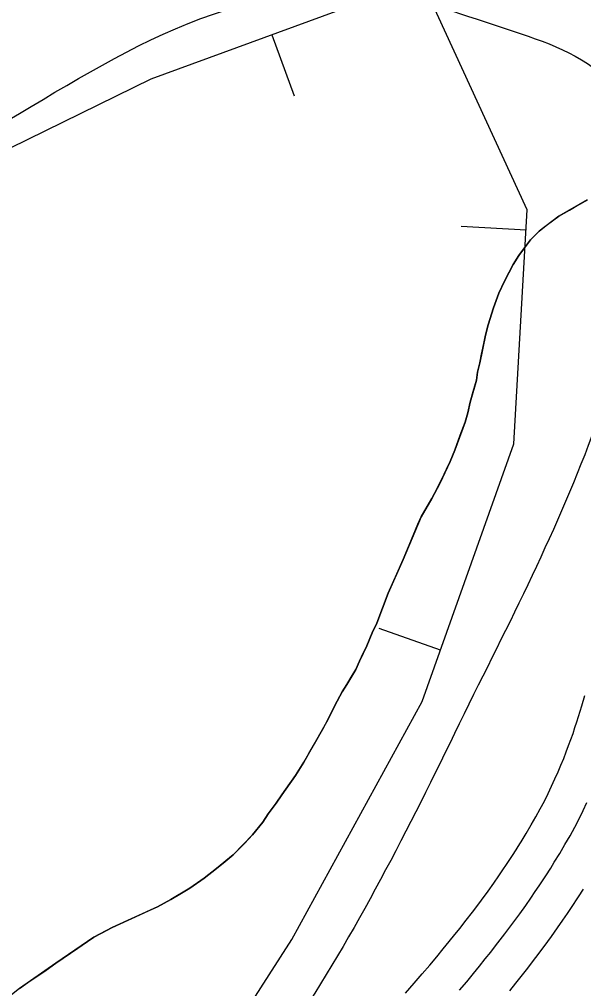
# Model space of a CAD drawing. Extents: x 3297735 to 3335592, y 670436 to 695807.
# Drawn here: x 3317196 to 3317413.1, y 692294.3 to 692667.4 of the extents above; entities that cross this region are included whole.
import ezdxf

# ---------------------------------------------------------------- set-up
doc = ezdxf.new("R2010")
doc.units = 0
for name, color, linetype in [('V-BORW-LINE', 7, 'Continuous'), ('V-RIVR-EDGE', 7, 'Continuous'), ('V-ROAD-CNTR', 7, 'Continuous'), ('V-SITE-VEGE', 7, 'Continuous'), ('V-TOPO-SHOR', 7, 'Continuous'), ('V-WETL-SWMP', 7, 'Continuous')]:
    doc.layers.add(name, color=color, linetype=linetype)

msp = doc.modelspace()

# ---------------------------------------------------------------- linework, layer by layer
at = {"layer": 'V-BORW-LINE'}
for p, q in [((3317293.19, 692661.46), (3317301.79, 692637.98)), ((3317390.97, 692586.21), (3317366.01, 692587.65)), ((3317358, 692424.61), (3317334.45, 692432.98))]:
    msp.add_line(p, q, dxfattribs=at)
msp.add_lwpolyline([(3317230.56, 692211.62), (3317238.9, 692216.61), (3317300.79, 692313.25), (3317351, 692404.9), (3317386.23, 692504.07), (3317391.43, 692594.12), (3317350.78, 692682.56), (3317246.52, 692644.36), (3317144.73, 692594.47), (3317028.84, 692577.96), (3316987.25, 692613.88), (3317076.69, 692732.98), (3317109.39, 692819.66), (3316991.76, 692770.63), (3316894.01, 692662.37), (3316820.48, 692576.59), (3316735.95, 692420.79), (3316799.78, 692262.27), (3316912.16, 692202.91), (3316982.08, 692161.95), (3317051.94, 692094.31), (3317125.31, 692106.71), (3317172.09, 692155.01), (3317234.74, 692219.12)], dxfattribs=at)
msp.add_spline([(3317370.79, 692407.59), (3317421.45, 692521.68), (3317431.83, 692556.17), (3317438.86, 692610.37), (3317421.07, 692645.27), (3317380.99, 692664.47), (3317332.27, 692677.5), (3317285.76, 692673.88), (3317134.66, 692599.82), (3317097.14, 692591.64), (3317050.06, 692594.75), (3317013.43, 692582.69), (3316981, 692563.76), (3316945.8, 692546.96), (3316941.06, 692597.22), (3316967.35, 692641.64), (3317067.36, 692737.92), (3317132.75, 692809.2), (3317100.66, 692834.16), (3317054.01, 692826.91), (3317013.32, 692814.73), (3316984.22, 692791.33), (3316903.05, 692694.17), (3316870.45, 692649.44), (3316746.62, 692491.64), (3316723.23, 692446.34), (3316732.87, 692404.98), (3316762.03, 692332.15), (3316812.28, 692242.43), (3316850.17, 692216.89), (3316937.74, 692153.42), (3316979.98, 692128.75), (3317016.16, 692108.15), (3317038.4, 692088.38), (3317080.6, 692073.33), (3317123.42, 692100.39), (3317186.25, 692151.2), (3317307.36, 692288.97), (3317370.79, 692407.59)], degree=3, dxfattribs=at)
at = {"layer": 'V-RIVR-EDGE'}
msp.add_spline([(3319555.14, 694014.55), (3319548.52, 694002.76), (3319539.36, 693985.79), (3319509.78, 693923.27), (3319496.46, 693903), (3319479.41, 693878.17), (3319464.01, 693854.58), (3319445.27, 693818.98), (3319424.44, 693775.51), (3319406.53, 693740.74), (3319395.69, 693713), (3319386.52, 693693.13), (3319372.79, 693671.61), (3319340.34, 693621.53), (3319316.61, 693580.14), (3319295.79, 693542.89), (3319282.06, 693520.96), (3319271.65, 693502.33), (3319267.89, 693489.49), (3319259.98, 693475.83), (3319250.42, 693465.08), (3319246.25, 693454.32), (3319237.93, 693442.32), (3319231.68, 693428.65), (3319225.43, 693414.99), (3319219.61, 693410.03), (3319205.47, 693391.42), (3319185.09, 693363.28), (3319164.7, 693327.69), (3319143.08, 693301.21), (3319109.39, 693253.21), (3319083.6, 693218.46), (3319061.14, 693187.85), (3319039.52, 693157.64), (3319018.29, 693123.29), (3318994.59, 693091.02), (3318949.68, 693031.86), (3318931.37, 693004.55), (3318913.08, 692981.38), (3318902.25, 692962.76), (3318892.68, 692944.55), (3318876.03, 692916.4), (3318861.86, 692887.84), (3318841.46, 692848.51), (3318822.29, 692807.53), (3318806.46, 692774.41), (3318803.1, 692758.66), (3318804.31, 692744.98), (3318808.02, 692734.61), (3318808.84, 692730.46), (3318817.11, 692725.47), (3318826.63, 692719.23), (3318832.83, 692713), (3318835.72, 692705.53), (3318835.27, 692692.27), (3318829.85, 692681.5), (3318819.88, 692669.09), (3318809.47, 692651.3), (3318783.24, 692602.87), (3318768.67, 692580.52), (3318760.79, 692575.98), (3318753.73, 692573.1), (3318747.11, 692573.94), (3318739.24, 692579.76), (3318735.53, 692585.58), (3318730.56, 692588.49), (3318721.44, 692588.1), (3318700.27, 692573.64), (3318679.48, 692549.66), (3318660.76, 692522.35), (3318646.6, 692493.37), (3318637.03, 692477.64), (3318624.96, 692456.95), (3318607.08, 692434.19), (3318599.98, 692413.49), (3318583.3, 692372.49), (3318565.82, 692342.28), (3318547.09, 692313.73), (3318534.2, 692295.52), (3318512.56, 692258.69), (3318488.02, 692224.76), (3318446.4, 692155.23), (3318418.11, 692112.61), (3318397.31, 692084.47), (3318386.91, 692066.68), (3318376.5, 692048.05), (3318354.44, 692011.22), (3318333.22, 691976.45), (3318316.13, 691940.02), (3318301.57, 691917.67), (3318275.38, 691884.99), (3318265.81, 691873), (3318250.82, 691844.85), (3318236.64, 691808.41), (3318222.07, 691781.09), (3318194.96, 691714.01), (3318179.96, 691684.2), (3318162.07, 691654.82), (3318140.84, 691619.64), (3318130.44, 691603.92), (3318120.89, 691595.24), (3318105.09, 691577.87), (3318090.12, 691558.42), (3318067.68, 691532.37), (3318043.56, 691501.75), (3318020.26, 691465.75), (3317998.21, 691433.06), (3317973.66, 691392.92), (3317962.42, 691371.81), (3317929.95, 691315.1), (3317907.9, 691282.41), (3317889.2, 691263.39), (3317870.48, 691238.16), (3317844.7, 691202.99), (3317833.05, 691186.02), (3317808.09, 691148.78), (3317780.64, 691109.47), (3317756.1, 691076.38), (3317731.98, 691045.35), (3317684.57, 690978.73), (3317668.76, 690954.73), (3317646.3, 690922.04), (3317635.48, 690907.15), (3317629.25, 690900.53), (3317620.1, 690889.36), (3317608.46, 690874.47), (3317601.4, 690867.03), (3317592.67, 690860.42), (3317585.59, 690845.93), (3317576.86, 690836), (3317565.64, 690821.11), (3317549.42, 690801.25), (3317522.4, 690767.75), (3317502.45, 690745), (3317489.97, 690727.62), (3317482.47, 690713.55), (3317479.54, 690701.12), (3317475.78, 690689.94), (3317474.94, 690683.31), (3317467.87, 690674.21), (3317451.65, 690653.94), (3317427.54, 690622.91), (3317406.33, 690593.95), (3317381.8, 690564.58), (3317328.18, 690504.62), (3317308.23, 690483.11), (3317290.78, 690466.16), (3317272.5, 690446.31), (3317248.81, 690422.74), (3317230.94, 690402.48), (3317202.23, 690356.54), (3317170.21, 690314.34), (3317129.47, 690266.36), (3317099.12, 690227.48), (3317085.82, 690212.59), (3317074.19, 690204.33), (3317063.38, 690189.85), (3317045.08, 690163.78), (3317020.95, 690128.61), (3316996.82, 690093.85), (3316970.63, 690059.1), (3316926.98, 690008.23), (3316891.65, 689970.6), (3316861.71, 689930.05), (3316828.03, 689887.86), (3316809.31, 689860.13), (3316797.25, 689841.93), (3316783.53, 689825.38), (3316737.37, 689762.08), (3316714.9, 689728.98), (3316681.64, 689687.61), (3316661.69, 689665.69), (3316647.97, 689646.66), (3316619.68, 689606.11), (3316602.63, 689581.28), (3316583.49, 689551.9), (3316563.93, 689519.62), (3316547.71, 689499.35), (3316541.89, 689491.9), (3316538.57, 689488.6), (3316532.31, 689474.1), (3316523.16, 689461.28), (3316509.03, 689445.15), (3316500.29, 689431.49), (3316493.22, 689419.9), (3316485.73, 689407.9), (3316486.11, 689397.12), (3316486.48, 689375.57), (3316487.29, 689371.01), (3316491.44, 689370.17), (3316493.5, 689366.43), (3316494.29, 689352.75), (3316496.75, 689341.56), (3316502.54, 689336.57), (3316504.2, 689334.08), (3316504.18, 689328.69), (3316501.27, 689325.8), (3316488.83, 689321.27), (3316487.17, 689319.61), (3316487.16, 689316.71), (3316492.96, 689316.7), (3316502.08, 689318.33), (3316508.3, 689318.32), (3316513.27, 689314.99), (3316516.58, 689314.98), (3316524.87, 689314.55), (3316535.62, 689303.33), (3316544.71, 689293.36), (3316545.54, 689290.04), (3316543.46, 689287.97), (3316525.66, 689296.72), (3316509.92, 689304.22), (3316502.06, 689307.14), (3316490.45, 689308.41), (3316482.58, 689308.02), (3316478.02, 689308.03), (3316473.47, 689311.77), (3316449.46, 689323.85), (3316424.59, 689324.74), (3316401.79, 689323.14), (3316381.47, 689318.22), (3316366.54, 689316.18), (3316352.85, 689311.24), (3316334.16, 689295.54), (3316302.2, 689277.79), (3316275.21, 689257.14), (3316266.49, 689249.28), (3316249.02, 689224.04), (3316230.28, 689191.76), (3316217.78, 689162.78), (3316200.69, 689125.93), (3316182.37, 689092.82), (3316162.8, 689054.73), (3316141.17, 689024.94), (3316114.57, 688996.41), (3316081.77, 688971.62), (3316036.89, 688926.14), (3316007.39, 688897.61), (3315987.04, 688880.67), (3315970.01, 688865.79), (3315959.63, 688858.77), (3315957.13, 688852.14), (3315955.46, 688848.42), (3315953.91, 688835.53)], degree=3, dxfattribs=at)
at = {"layer": 'V-ROAD-CNTR'}
for points in [[(3317387.72, 692348.67), (3317389.07, 692350.84), (3317391.06, 692354.08), (3317392.98, 692357.33), (3317394.78, 692360.49), (3317396.45, 692363.55), (3317398.01, 692366.54), (3317399.46, 692369.45), (3317400.82, 692372.29), (3317402.1, 692375.07), (3317403.29, 692377.76), (3317404.4, 692380.39), (3317405.45, 692382.96), (3317406.43, 692385.45), (3317407.36, 692387.88), (3317408.22, 692390.24), (3317409.04, 692392.54), (3317409.8, 692394.78), (3317410.53, 692396.96), (3317411.2, 692399.05), (3317412.48, 692403.21), (3317413.6, 692407.1)], [(3317400.44, 692340.71), (3317401.84, 692342.95), (3317403.91, 692346.35), (3317405.95, 692349.79), (3317407.89, 692353.19), (3317409.69, 692356.5), (3317411.37, 692359.72), (3317412.94, 692362.86), (3317414.41, 692365.93)], [(3317344.56, 692292.54), (3317347.92, 692296.4), (3317351.04, 692300.01), (3317353.94, 692303.42), (3317356.63, 692306.62), (3317359.12, 692309.62), (3317361.44, 692312.46), (3317363.59, 692315.12), (3317365.58, 692317.63), (3317367.42, 692319.98), (3317370.87, 692324.46), (3317373.82, 692328.41), (3317376.37, 692331.89), (3317378.56, 692334.97), (3317380.45, 692337.68), (3317382.09, 692340.07), (3317383.49, 692342.15), (3317385.95, 692345.91), (3317387.79, 692348.79)], [(3317365.39, 692293.73), (3317368.14, 692297), (3317370.7, 692300.09), (3317373.08, 692303), (3317375.29, 692305.74), (3317377.35, 692308.33), (3317379.27, 692310.78), (3317382.82, 692315.4), (3317385.89, 692319.49), (3317388.53, 692323.11), (3317390.82, 692326.32), (3317392.79, 692329.15), (3317394.5, 692331.65), (3317395.98, 692333.85), (3317398.54, 692337.75), (3317400.44, 692340.71)], [(3317384.72, 692293.54), (3317387, 692296.37), (3317389.12, 692299.03), (3317391.12, 692301.57), (3317394.77, 692306.33), (3317397.95, 692310.57), (3317400.7, 692314.34), (3317403.07, 692317.67), (3317405.13, 692320.62), (3317406.92, 692323.23), (3317408.48, 692325.55), (3317411.14, 692329.6), (3317413.08, 692332.64)]]:
    msp.add_lwpolyline(points, dxfattribs=at)
msp.add_spline([(3317345.93, 693695.67), (3317351.92, 693677.19), (3317350.07, 693617.89), (3317364.87, 693563.74), (3317367.12, 693500.15), (3317376.73, 693420.68), (3317363.97, 693327.55), (3317307.74, 693209.89), (3317253.75, 693108.38), (3317259.83, 693062.19), (3317313.55, 693009.1), (3317363.21, 692950.58), (3317410.27, 692891.94), (3317463.86, 692807.18), (3317510.91, 692730.22), (3317559.4, 692650.9), (3317597.22, 692591.93), (3317667.78, 692550.9), (3317749.68, 692501.46), (3317861.7, 692442.37), (3317956.96, 692417.92), (3318041.51, 692387.81), (3318108.07, 692375.05), (3318144.86, 692383.96), (3318179.95, 692467.13), (3318229.12, 692586.66), (3318265.13, 692673.64), (3318246.28, 692722.35), (3318188.59, 692749.1), (3318099.04, 692803.32), (3318027.35, 692829.77), (3317920.25, 692890.98), (3317840.99, 692970.39), (3317768.02, 693088.79), (3317666.23, 693160.62), (3317572.61, 693221.51), (3317492.85, 693272.27), (3317424.7, 693299.7), (3317395.66, 693310.01), (3317356.09, 693314.98)], degree=3, dxfattribs=at)
at = {"layer": 'V-SITE-VEGE'}
for p, q in [((3317414.44, 692597.85), (3317403.62, 692591.66)), ((3317403.62, 692591.66), (3317395.96, 692585.9)), ((3317395.96, 692585.9), (3317392.69, 692582.48)), ((3317392.69, 692582.48), (3317390.35, 692579.45)), ((3317390.35, 692579.45), (3317388.19, 692576.43)), ((3317388.19, 692576.43), (3317386.04, 692573.04)), ((3317386.04, 692573.04), (3317382.66, 692566.64)), ((3317382.66, 692566.64), (3317380.54, 692561.94)), ((3317380.54, 692561.94), (3317378.44, 692556.32)), ((3317378.44, 692556.32), (3317376.37, 692549.77)), ((3317376.37, 692549.77), (3317375.34, 692545.84)), ((3317375.34, 692545.84), (3317373.18, 692535.2)), ((3317373.18, 692535.2), (3317372.33, 692531.65)), ((3317372.33, 692531.65), (3317371.85, 692528.48)), ((3317371.85, 692528.48), (3317369.45, 692520.06)), ((3317369.45, 692520.06), (3317368.61, 692515.96)), ((3317368.61, 692515.96), (3317367.58, 692512.4)), ((3317367.58, 692512.4), (3317363.56, 692501.53)), ((3317363.56, 692501.53), (3317361.81, 692497.22)), ((3317361.81, 692497.22), (3317357.73, 692488.76)), ((3317357.73, 692488.76), (3317354.71, 692482.93)), ((3317354.71, 692482.93), (3317350.6, 692475.96)), ((3317350.6, 692475.96), (3317343.74, 692459.45)), ((3317343.74, 692459.45), (3317337.91, 692446.49)), ((3317337.91, 692446.49), (3317333.53, 692435.05)), ((3317333.53, 692435.05), (3317331.76, 692431.29)), ((3317331.76, 692431.29), (3317329.66, 692426.23)), ((3317329.66, 692426.23), (3317326.82, 692420.4)), ((3317326.82, 692420.4), (3317325.41, 692417.21)), ((3317325.41, 692417.21), (3317322.01, 692411.37)), ((3317322.01, 692411.37), (3317320.22, 692408.54)), ((3317320.22, 692408.54), (3317317.37, 692403.28)), ((3317317.37, 692403.28), (3317314.71, 692397.82)), ((3317314.71, 692397.82), (3317305.44, 692381.44)), ((3317305.44, 692381.44), (3317302.21, 692376.35)), ((3317302.21, 692376.35), (3317297, 692368.98)), ((3317297, 692368.98), (3317294.84, 692365.77)), ((3317294.84, 692365.77), (3317291.78, 692361.61)), ((3317291.78, 692361.61), (3317289.62, 692358.4)), ((3317289.62, 692358.4), (3317285.65, 692353.48)), ((3317285.65, 692353.48), (3317278.21, 692345.87)), ((3317278.21, 692345.87), (3317271.84, 692340.52)), ((3317271.84, 692340.52), (3317267.09, 692336.88)), ((3317267.09, 692336.88), (3317261.61, 692333.04)), ((3317261.61, 692333.04), (3317254.28, 692328.59)), ((3317254.28, 692328.59), (3317249.14, 692325.87)), ((3317249.14, 692325.87), (3317231.68, 692317.84)), ((3317231.68, 692317.84), (3317224.7, 692314.15)), ((3317224.7, 692314.15), (3317210.07, 692304.14)), ((3317210.07, 692304.14), (3317196, 692294.34))]:
    msp.add_line(p, q, dxfattribs=at)
at = {"layer": 'V-TOPO-SHOR'}
for points in [[(3317370.65, 692524.18), (3317371.85, 692528.48), (3317372.33, 692531.65), (3317373.18, 692535.2), (3317373.84, 692538.56), (3317374.67, 692542.67), (3317375.34, 692545.84), (3317376.37, 692549.77), (3317378.44, 692556.32), (3317380.54, 692561.94), (3317382.66, 692566.64), (3317384.44, 692570.03), (3317386.04, 692573.04), (3317388.19, 692576.43), (3317390.35, 692579.45), (3317392.69, 692582.48), (3317395.96, 692585.9), (3317398.7, 692588.01), (3317403.62, 692591.66), (3317407.66, 692593.98), (3317411.33, 692596.11), (3317414.44, 692597.85)], [(3317196, 692294.34), (3317199.29, 692296.64), (3317206.24, 692301.45), (3317210.07, 692304.14), (3317218.48, 692309.91), (3317222.14, 692312.41), (3317224.7, 692314.15), (3317227.64, 692315.7), (3317231.68, 692317.84), (3317242.34, 692322.73), (3317245.65, 692324.3), (3317249.14, 692325.87), (3317254.28, 692328.59), (3317257.76, 692330.71), (3317261.61, 692333.04), (3317267.09, 692336.88), (3317271.84, 692340.52), (3317275.12, 692343.2), (3317278.21, 692345.87), (3317282.57, 692350.25), (3317285.65, 692353.48), (3317289.62, 692358.4), (3317291.78, 692361.61), (3317294.84, 692365.77), (3317297, 692368.98), (3317300.05, 692373.33), (3317302.21, 692376.35), (3317305.44, 692381.44), (3317307.4, 692384.83), (3317309.54, 692388.6), (3317312.75, 692394.25), (3317314.71, 692397.82), (3317317.37, 692403.28), (3317320.22, 692408.54), (3317322.01, 692411.37), (3317323.62, 692414.2), (3317325.41, 692417.21), (3317326.82, 692420.4), (3317328.23, 692423.41), (3317329.66, 692426.23), (3317331.76, 692431.3), (3317333.54, 692435.05), (3317337.91, 692446.49), (3317341.27, 692454), (3317343.74, 692459.45), (3317346.9, 692467.14), (3317349.37, 692473.14), (3317350.6, 692475.96), (3317352.92, 692479.92), (3317354.71, 692482.93), (3317357.73, 692488.76), (3317360.39, 692494.21), (3317361.8, 692497.22), (3317363.56, 692501.53), (3317365.66, 692507.34), (3317367.58, 692512.4), (3317368.61, 692515.96), (3317369.45, 692520.06), (3317370.65, 692524.18)]]:
    msp.add_lwpolyline(points, dxfattribs=at)
at = {"layer": 'V-WETL-SWMP'}
for p, q in [((3317414.43, 692597.86), (3317403.62, 692591.66)), ((3317403.62, 692591.66), (3317395.95, 692585.91)), ((3317395.95, 692585.91), (3317392.68, 692582.48)), ((3317392.68, 692582.48), (3317390.34, 692579.46)), ((3317390.34, 692579.46), (3317388.18, 692576.43)), ((3317388.18, 692576.43), (3317386.03, 692573.04)), ((3317386.03, 692573.04), (3317382.65, 692566.64)), ((3317382.65, 692566.64), (3317380.53, 692561.95)), ((3317380.53, 692561.95), (3317378.43, 692556.32)), ((3317378.43, 692556.32), (3317376.36, 692549.77)), ((3317376.36, 692549.77), (3317375.33, 692545.85)), ((3317375.33, 692545.85), (3317373.17, 692535.21)), ((3317373.17, 692535.21), (3317372.32, 692531.66)), ((3317372.32, 692531.66), (3317371.84, 692528.49)), ((3317371.84, 692528.49), (3317369.44, 692520.07)), ((3317369.44, 692520.07), (3317368.6, 692515.96)), ((3317368.6, 692515.96), (3317367.57, 692512.41)), ((3317367.57, 692512.41), (3317363.55, 692501.54)), ((3317363.55, 692501.54), (3317361.8, 692497.22)), ((3317361.8, 692497.22), (3317357.72, 692488.76)), ((3317357.72, 692488.76), (3317354.7, 692482.93)), ((3317354.7, 692482.93), (3317350.59, 692475.96)), ((3317350.59, 692475.96), (3317343.73, 692459.45)), ((3317343.73, 692459.45), (3317337.9, 692446.49)), ((3317337.9, 692446.49), (3317333.53, 692435.06)), ((3317333.53, 692435.06), (3317331.76, 692431.3)), ((3317331.76, 692431.3), (3317329.65, 692426.23)), ((3317329.65, 692426.23), (3317326.81, 692420.41)), ((3317326.81, 692420.41), (3317325.4, 692417.22)), ((3317325.4, 692417.22), (3317322, 692411.38)), ((3317322, 692411.38), (3317320.21, 692408.55)), ((3317320.21, 692408.55), (3317317.36, 692403.28)), ((3317317.36, 692403.28), (3317314.7, 692397.83)), ((3317314.7, 692397.83), (3317305.43, 692381.45)), ((3317305.43, 692381.45), (3317302.2, 692376.35)), ((3317302.2, 692376.35), (3317296.99, 692368.98)), ((3317296.99, 692368.98), (3317294.83, 692365.78)), ((3317294.83, 692365.78), (3317291.77, 692361.62)), ((3317291.77, 692361.62), (3317289.62, 692358.41)), ((3317289.62, 692358.41), (3317285.64, 692353.48)), ((3317285.64, 692353.48), (3317278.21, 692345.88)), ((3317278.21, 692345.88), (3317271.83, 692340.52)), ((3317271.83, 692340.52), (3317267.08, 692336.88)), ((3317267.08, 692336.88), (3317261.6, 692333.04)), ((3317261.6, 692333.04), (3317254.27, 692328.59)), ((3317254.27, 692328.59), (3317249.13, 692325.87)), ((3317249.13, 692325.87), (3317231.67, 692317.84)), ((3317231.67, 692317.84), (3317224.7, 692314.15)), ((3317224.7, 692314.15), (3317210.07, 692304.14)), ((3317210.07, 692304.14), (3317195.99, 692294.34)), ((3317195.99, 692294.34), (3317190.33, 692289.93))]:
    msp.add_line(p, q, dxfattribs=at)

doc.saveas('drawing.dxf')
